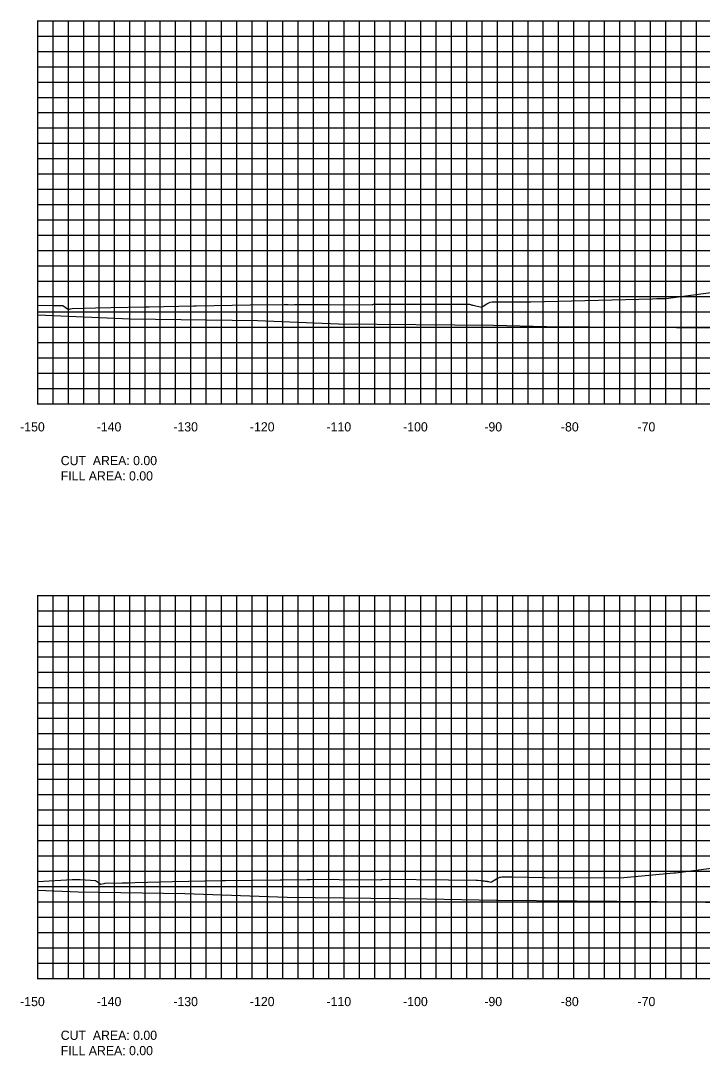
# Model space of a CAD drawing. Extents: x 1800880 to 1814006, y 250083 to 250560.
# Drawn here: x 1811318.8 to 1811407.8, y 250089.4 to 250224.4 of the extents above; entities that cross this region are included whole.
import ezdxf

# ---------------------------------------------------------------- set-up
doc = ezdxf.new("R2010")
doc.units = 0
for name, color, linetype in [('CL-CNST', 7, 'Continuous'), ('DESIGN - DRAINAGE - Bridges', 7, 'Continuous'), ('DRAINAGETXT', 7, 'Continuous'), ('Level 46', 7, 'Continuous'), ('Level 62', 7, 'Continuous')]:
    doc.layers.add(name, color=color, linetype=linetype)

msp = doc.modelspace()

# ---------------------------------------------------------------- linework, layer by layer
at = {"layer": 'CL-CNST'}
for points in [[(1811321, 250187.32), (1811323.01, 250187.28), (1811324.27, 250187.25), (1811324.88, 250186.81), (1811324.95, 250186.76), (1811325.09, 250186.79), (1811325.15, 250186.8), (1811325.28, 250186.84), (1811325.49, 250186.89), (1811328.55, 250186.96), (1811330.56, 250187), (1811335.03, 250187.1), (1811335.54, 250187.11), (1811341.33, 250187.23), (1811341.47, 250187.23), (1811341.69, 250187.24), (1811348.74, 250187.33), (1811353.17, 250187.38), (1811353.68, 250187.38), (1811354.27, 250187.37), (1811354.51, 250187.38), (1811356.73, 250187.39), (1811358.74, 250187.4), (1811358.85, 250187.4), (1811364.66, 250187.37), (1811364.85, 250187.44), (1811364.87, 250187.44), (1811364.89, 250187.44), (1811364.92, 250187.44), (1811364.94, 250187.44), (1811364.97, 250187.44), (1811365, 250187.44), (1811365.03, 250187.44), (1811365.13, 250187.45), (1811365.14, 250187.45), (1811365.15, 250187.45), (1811365.16, 250187.44), (1811365.18, 250187.44), (1811365.18, 250187.44), (1811365.18, 250187.44), (1811365.19, 250187.44), (1811365.2, 250187.44), (1811365.21, 250187.44), (1811365.21, 250187.44), (1811366.01, 250187.43), (1811375.67, 250187.43), (1811377.25, 250187.45), (1811377.36, 250187.42), (1811377.48, 250187.39), (1811377.58, 250187.36), (1811377.67, 250187.33), (1811377.75, 250187.31), (1811377.82, 250187.29), (1811378.92, 250187.04), (1811379.14, 250187.19), (1811379.63, 250187.5), (1811380.04, 250187.71), (1811380.3, 250187.74), (1811380.31, 250187.74), (1811380.69, 250187.74), (1811380.81, 250187.74), (1811385.01, 250187.75), (1811385.38, 250187.75), (1811401.25, 250188.13), (1811401.81, 250188.16), (1811401.86, 250188.16), (1811402.45, 250188.16), (1811402.48, 250188.16), (1811402.97, 250188.19), (1811402.98, 250188.19), (1811409.87, 250189.07)], [(1811321, 250112.09), (1811325.5, 250112.36), (1811326.1, 250112.35), (1811326.54, 250112.35), (1811328.53, 250112.24), (1811328.91, 250111.95), (1811329.2, 250111.74), (1811329.68, 250111.84), (1811329.82, 250111.87), (1811332.01, 250111.92), (1811332.83, 250111.94), (1811333.66, 250111.96), (1811338.58, 250112.08), (1811344.96, 250112.23), (1811345.15, 250112.23), (1811345.52, 250112.24), (1811352.63, 250112.33), (1811352.93, 250112.33), (1811356.11, 250112.37), (1811356.58, 250112.37), (1811359.61, 250112.39), (1811360.33, 250112.37), (1811365.76, 250112.33), (1811365.87, 250112.37), (1811365.88, 250112.37), (1811365.89, 250112.37), (1811365.91, 250112.37), (1811365.92, 250112.37), (1811365.94, 250112.37), (1811365.95, 250112.37), (1811365.97, 250112.37), (1811366.2, 250112.4), (1811366.22, 250112.4), (1811366.22, 250112.4), (1811374.63, 250112.33), (1811378.24, 250112.29), (1811378.44, 250112.26), (1811378.83, 250112.22), (1811379.09, 250112.19), (1811379.27, 250112.17), (1811379.4, 250112.16), (1811379.5, 250112.15), (1811379.58, 250112.14), (1811379.63, 250112.13), (1811379.64, 250112.13), (1811379.69, 250112.12), (1811379.73, 250112.11), (1811379.76, 250112.1), (1811379.78, 250112.09), (1811379.81, 250112.09), (1811379.83, 250112.08), (1811380.16, 250112), (1811380.23, 250112.05), (1811380.88, 250112.46), (1811381.05, 250112.55), (1811381.34, 250112.65), (1811381.4, 250112.66), (1811381.6, 250112.72), (1811381.81, 250112.72), (1811382.11, 250112.72), (1811382.47, 250112.72), (1811382.96, 250112.72), (1811386.98, 250112.6), (1811387.2, 250112.6), (1811387.58, 250112.59), (1811397.51, 250112.62), (1811404.04, 250113.22), (1811404.24, 250113.22), (1811407.24, 250113.61), (1811415.64, 250114.7)]]:
    msp.add_lwpolyline(points, dxfattribs=at)
at = {"layer": 'DESIGN - DRAINAGE - Bridges'}
for p, q in [((1811320.94, 250224.43), (1811321, 250224.43)), ((1811321, 250174.43), (1811321, 250224.43)), ((1811320.94, 250214.43), (1811321, 250214.43)), ((1811320.94, 250204.43), (1811321, 250204.43)), ((1811320.94, 250194.43), (1811321, 250194.43)), ((1811320.94, 250184.43), (1811321, 250184.43)), ((1811320.94, 250174.43), (1811321, 250174.43)), ((1811321, 250174.43), (1811621, 250174.43)), ((1811321, 250174.37), (1811321, 250174.43)), ((1811331, 250174.37), (1811331, 250174.43)), ((1811341, 250174.37), (1811341, 250174.43)), ((1811351, 250174.37), (1811351, 250174.43)), ((1811361, 250174.37), (1811361, 250174.43)), ((1811371, 250174.37), (1811371, 250174.43)), ((1811381, 250174.37), (1811381, 250174.43)), ((1811391, 250174.37), (1811391, 250174.43)), ((1811401, 250174.37), (1811401, 250174.43)), ((1811320.94, 250149.43), (1811321, 250149.43)), ((1811321, 250099.43), (1811321, 250149.43)), ((1811320.94, 250139.43), (1811321, 250139.43)), ((1811320.94, 250129.43), (1811321, 250129.43)), ((1811320.94, 250119.43), (1811321, 250119.43)), ((1811320.94, 250109.43), (1811321, 250109.43)), ((1811320.94, 250099.43), (1811321, 250099.43)), ((1811321, 250099.43), (1811621, 250099.43)), ((1811321, 250099.37), (1811321, 250099.43)), ((1811331, 250099.37), (1811331, 250099.43)), ((1811341, 250099.37), (1811341, 250099.43)), ((1811351, 250099.37), (1811351, 250099.43)), ((1811361, 250099.37), (1811361, 250099.43)), ((1811371, 250099.37), (1811371, 250099.43)), ((1811381, 250099.37), (1811381, 250099.43)), ((1811391, 250099.37), (1811391, 250099.43)), ((1811401, 250099.37), (1811401, 250099.43))]:
    msp.add_line(p, q, dxfattribs=at)
at = {"layer": 'Level 46'}
for p, q in [((1811321, 250224.43), (1811621, 250224.43)), ((1811321, 250174.43), (1811321, 250224.43)), ((1811323, 250174.43), (1811323, 250224.43)), ((1811325, 250174.43), (1811325, 250224.43)), ((1811327, 250174.43), (1811327, 250224.43)), ((1811329, 250174.43), (1811329, 250224.43)), ((1811331, 250174.43), (1811331, 250224.43)), ((1811333, 250174.43), (1811333, 250224.43)), ((1811335, 250174.43), (1811335, 250224.43)), ((1811337, 250174.43), (1811337, 250224.43)), ((1811339, 250174.43), (1811339, 250224.43)), ((1811341, 250174.43), (1811341, 250224.43)), ((1811343, 250174.43), (1811343, 250224.43)), ((1811345, 250174.43), (1811345, 250224.43)), ((1811347, 250174.43), (1811347, 250224.43)), ((1811349, 250174.43), (1811349, 250224.43)), ((1811351, 250174.43), (1811351, 250224.43)), ((1811353, 250174.43), (1811353, 250224.43)), ((1811355, 250174.43), (1811355, 250224.43)), ((1811357, 250174.43), (1811357, 250224.43)), ((1811359, 250174.43), (1811359, 250224.43)), ((1811361, 250174.43), (1811361, 250224.43)), ((1811363, 250174.43), (1811363, 250224.43)), ((1811365, 250174.43), (1811365, 250224.43)), ((1811367, 250174.43), (1811367, 250224.43)), ((1811369, 250174.43), (1811369, 250224.43)), ((1811371, 250174.43), (1811371, 250224.43)), ((1811373, 250174.43), (1811373, 250224.43)), ((1811375, 250174.43), (1811375, 250224.43)), ((1811377, 250174.43), (1811377, 250224.43)), ((1811379, 250174.43), (1811379, 250224.43)), ((1811381, 250174.43), (1811381, 250224.43)), ((1811383, 250174.43), (1811383, 250224.43)), ((1811385, 250174.43), (1811385, 250224.43)), ((1811387, 250174.43), (1811387, 250224.43)), ((1811389, 250174.43), (1811389, 250224.43)), ((1811391, 250174.43), (1811391, 250224.43)), ((1811393, 250174.43), (1811393, 250224.43)), ((1811395, 250174.43), (1811395, 250224.43)), ((1811397, 250174.43), (1811397, 250224.43)), ((1811399, 250174.43), (1811399, 250224.43)), ((1811401, 250174.43), (1811401, 250224.43)), ((1811403, 250174.43), (1811403, 250224.43)), ((1811405, 250174.43), (1811405, 250224.43)), ((1811407, 250174.43), (1811407, 250224.43)), ((1811321, 250222.43), (1811621, 250222.43)), ((1811321, 250220.43), (1811621, 250220.43)), ((1811321, 250218.43), (1811621, 250218.43)), ((1811321, 250216.43), (1811621, 250216.43)), ((1811321, 250214.43), (1811621, 250214.43)), ((1811321, 250212.43), (1811621, 250212.43)), ((1811321, 250210.43), (1811621, 250210.43)), ((1811321, 250208.43), (1811621, 250208.43)), ((1811321, 250206.43), (1811621, 250206.43)), ((1811321, 250204.43), (1811621, 250204.43)), ((1811321, 250202.43), (1811621, 250202.43)), ((1811321, 250200.43), (1811621, 250200.43)), ((1811321, 250198.43), (1811621, 250198.43)), ((1811321, 250196.43), (1811621, 250196.43)), ((1811321, 250194.43), (1811621, 250194.43)), ((1811321, 250192.43), (1811621, 250192.43)), ((1811321, 250190.43), (1811621, 250190.43)), ((1811321, 250188.43), (1811621, 250188.43)), ((1811321, 250186.43), (1811621, 250186.43)), ((1811321, 250184.43), (1811621, 250184.43)), ((1811321, 250182.43), (1811621, 250182.43)), ((1811321, 250180.43), (1811621, 250180.43)), ((1811321, 250178.43), (1811621, 250178.43)), ((1811321, 250176.43), (1811621, 250176.43)), ((1811321, 250174.43), (1811621, 250174.43)), ((1811321, 250149.43), (1811621, 250149.43)), ((1811321, 250099.43), (1811321, 250149.43)), ((1811323, 250099.43), (1811323, 250149.43)), ((1811325, 250099.43), (1811325, 250149.43)), ((1811327, 250099.43), (1811327, 250149.43)), ((1811329, 250099.43), (1811329, 250149.43)), ((1811331, 250099.43), (1811331, 250149.43)), ((1811333, 250099.43), (1811333, 250149.43)), ((1811335, 250099.43), (1811335, 250149.43)), ((1811337, 250099.43), (1811337, 250149.43)), ((1811339, 250099.43), (1811339, 250149.43)), ((1811341, 250099.43), (1811341, 250149.43)), ((1811343, 250099.43), (1811343, 250149.43)), ((1811345, 250099.43), (1811345, 250149.43)), ((1811347, 250099.43), (1811347, 250149.43)), ((1811349, 250099.43), (1811349, 250149.43)), ((1811351, 250099.43), (1811351, 250149.43)), ((1811353, 250099.43), (1811353, 250149.43)), ((1811355, 250099.43), (1811355, 250149.43)), ((1811357, 250099.43), (1811357, 250149.43)), ((1811359, 250099.43), (1811359, 250149.43)), ((1811361, 250099.43), (1811361, 250149.43)), ((1811363, 250099.43), (1811363, 250149.43)), ((1811365, 250099.43), (1811365, 250149.43)), ((1811367, 250099.43), (1811367, 250149.43)), ((1811369, 250099.43), (1811369, 250149.43)), ((1811371, 250099.43), (1811371, 250149.43)), ((1811373, 250099.43), (1811373, 250149.43)), ((1811375, 250099.43), (1811375, 250149.43)), ((1811377, 250099.43), (1811377, 250149.43)), ((1811379, 250099.43), (1811379, 250149.43)), ((1811381, 250099.43), (1811381, 250149.43)), ((1811383, 250099.43), (1811383, 250149.43)), ((1811385, 250099.43), (1811385, 250149.43)), ((1811387, 250099.43), (1811387, 250149.43)), ((1811389, 250099.43), (1811389, 250149.43)), ((1811391, 250099.43), (1811391, 250149.43)), ((1811393, 250099.43), (1811393, 250149.43)), ((1811395, 250099.43), (1811395, 250149.43)), ((1811397, 250099.43), (1811397, 250149.43)), ((1811399, 250099.43), (1811399, 250149.43)), ((1811401, 250099.43), (1811401, 250149.43)), ((1811403, 250099.43), (1811403, 250149.43)), ((1811405, 250099.43), (1811405, 250149.43)), ((1811407, 250099.43), (1811407, 250149.43)), ((1811321, 250147.43), (1811621, 250147.43)), ((1811321, 250145.43), (1811621, 250145.43)), ((1811321, 250143.43), (1811621, 250143.43)), ((1811321, 250141.43), (1811621, 250141.43)), ((1811321, 250139.43), (1811621, 250139.43)), ((1811321, 250137.43), (1811621, 250137.43)), ((1811321, 250135.43), (1811621, 250135.43)), ((1811321, 250133.43), (1811621, 250133.43)), ((1811321, 250131.43), (1811621, 250131.43)), ((1811321, 250129.43), (1811621, 250129.43)), ((1811321, 250127.43), (1811621, 250127.43)), ((1811321, 250125.43), (1811621, 250125.43)), ((1811321, 250123.43), (1811621, 250123.43)), ((1811321, 250121.43), (1811621, 250121.43)), ((1811321, 250119.43), (1811621, 250119.43)), ((1811321, 250117.43), (1811621, 250117.43)), ((1811321, 250115.43), (1811621, 250115.43)), ((1811321, 250113.43), (1811621, 250113.43)), ((1811321, 250111.43), (1811621, 250111.43)), ((1811321, 250109.43), (1811621, 250109.43)), ((1811321, 250107.43), (1811621, 250107.43)), ((1811321, 250105.43), (1811621, 250105.43)), ((1811321, 250103.43), (1811621, 250103.43)), ((1811321, 250101.43), (1811621, 250101.43)), ((1811321, 250099.43), (1811621, 250099.43))]:
    msp.add_line(p, q, dxfattribs=at)
at = {"layer": 'Level 62'}
for points in [[(1811321, 250186.04), (1811333.06, 250185.51), (1811349.68, 250185.29), (1811360.25, 250184.89), (1811380.51, 250184.69), (1811387.43, 250184.53), (1811410.05, 250184.36), (1811414.62, 250184.3), (1811438.87, 250184.15), (1811441.81, 250184.12), (1811467.27, 250184), (1811469, 250183.99), (1811495.38, 250183.91), (1811496.19, 250183.9), (1811523.31, 250183.86)], [(1811321, 250110.96), (1811326.27, 250110.73), (1811340.21, 250110.55), (1811353.57, 250110.04), (1811371.8, 250109.85), (1811380.87, 250109.65), (1811401.87, 250109.48), (1811408.17, 250109.41), (1811431.1, 250109.26), (1811435.48, 250109.22), (1811459.83, 250109.11), (1811462.78, 250109.08), (1811488.22, 250109.01), (1811490.08, 250108.99), (1811516.39, 250108.95), (1811517.38, 250108.94), (1811544.4, 250108.95)]]:
    msp.add_lwpolyline(points, dxfattribs=at)

# ---------------------------------------------------------------- texts
for s, p in [('-150', (1811318.7, 250170.83)), ('-140', (1811328.7, 250170.83)), ('-130', (1811338.7, 250170.83)), ('-120', (1811348.7, 250170.83)), ('-110', (1811358.7, 250170.83)), ('-100', (1811368.7, 250170.83)), ('-90', (1811379.3, 250170.83)), ('-80', (1811389.3, 250170.83)), ('-70', (1811399.3, 250170.83)), ('-150', (1811318.7, 250095.83)), ('-140', (1811328.7, 250095.83)), ('-130', (1811338.7, 250095.83)), ('-120', (1811348.7, 250095.83)), ('-110', (1811358.7, 250095.83)), ('-100', (1811368.7, 250095.83)), ('-90', (1811379.3, 250095.83)), ('-80', (1811389.3, 250095.83)), ('-70', (1811399.3, 250095.83))]:
    msp.add_text(s, height=1.2).set_placement(p)
at = {"layer": 'DESIGN - DRAINAGE - Bridges'}
for p in [(1811321, 250174.43), (1811321, 250099.43)]:
    msp.add_text('-', height=0.0001, dxfattribs=at).set_placement(p)
at = {"layer": 'DRAINAGETXT'}
for s, p in [('CUT  AREA: 0.00', (1811324, 250166.43)), ('FILL AREA: 0.00', (1811324, 250164.43)), ('CUT  AREA: 0.00', (1811324, 250091.43)), ('FILL AREA: 0.00', (1811324, 250089.43))]:
    msp.add_text(s, height=1.2, dxfattribs=at).set_placement(p)

doc.saveas('drawing.dxf')
